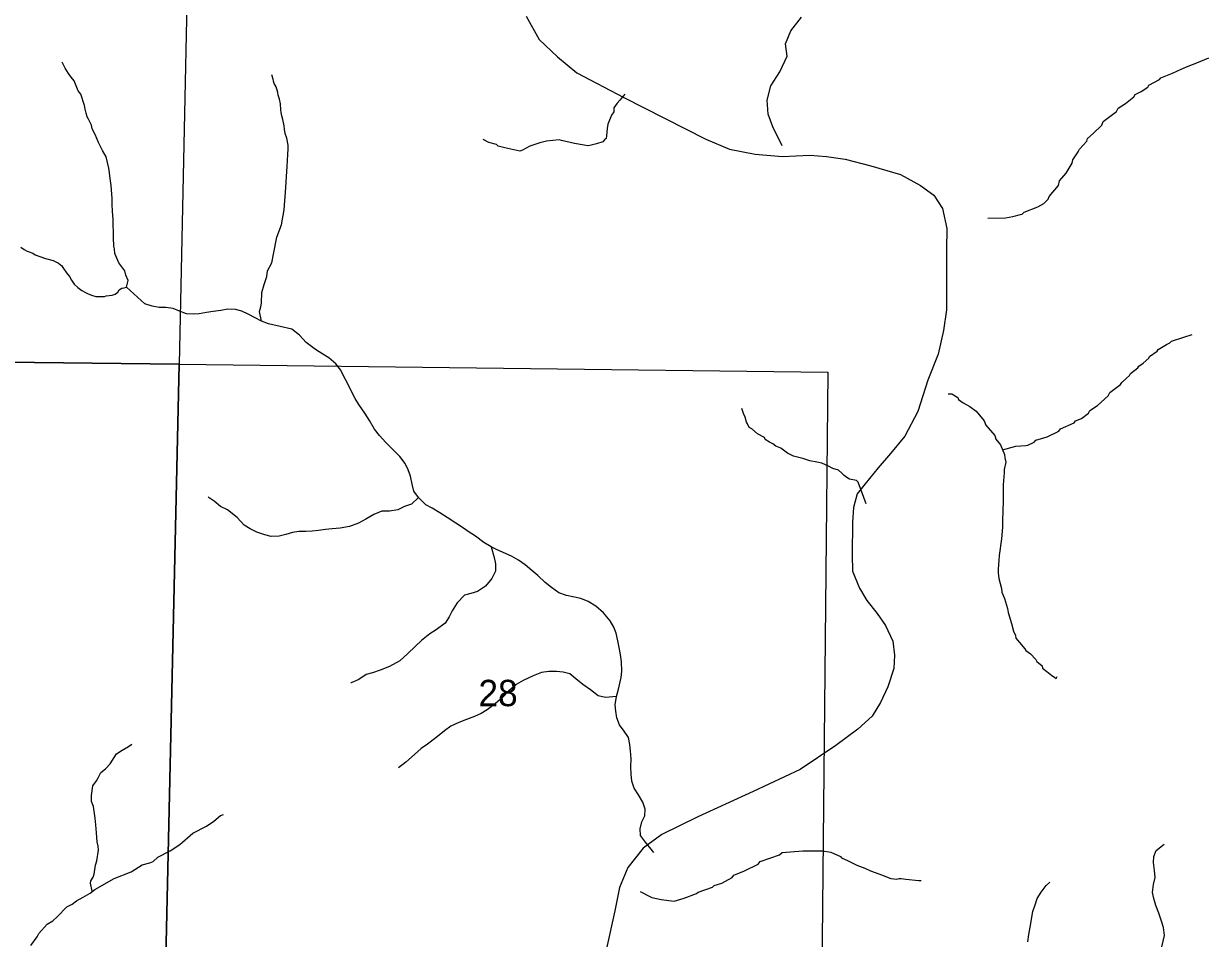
# Model space of a CAD drawing. Extents: x -10 to 158, y 8 to 33.
# Drawn here: x -7.978 to -6.102, y 18.808 to 20.261 of the extents above; entities that cross this region are included whole.
import ezdxf

# ---------------------------------------------------------------- set-up
doc = ezdxf.new("R2010")
doc.units = 0
for name, color, linetype in [('GM_X_Corporation', 7, 'Continuous'), ('GM_X_Minor_River', 7, 'Continuous'), ('GM_X_Rail_Line', 7, 'Continuous'), ('GM_X_Section_Text', 7, 'Continuous')]:
    doc.layers.add(name, color=color, linetype=linetype)

msp = doc.modelspace()

# ---------------------------------------------------------------- linework, layer by layer
at = {"layer": 'GM_X_Corporation'}
for points in [[(-8.7888, 20.7117), (-7.7094, 20.6922), (-7.7305, 19.7203), (-8.7894, 19.7325)], [(-8.7894, 19.7325), (-7.7305, 19.7203), (-7.753, 18.706), (-8.7982, 18.7092)], [(-7.7305, 19.7203), (-6.6993, 19.7075), (-6.7094, 18.6997), (-7.753, 18.706)]]:
    msp.add_lwpolyline(points, close=True, dxfattribs=at)
at = {"layer": 'GM_X_Minor_River'}
for points in [[(-6.772, 20.0674), (-6.7865, 20.0974), (-6.794, 20.1175), (-6.7955, 20.1395), (-6.7899, 20.1622), (-6.7755, 20.1846), (-6.7638, 20.2096), (-6.7664, 20.2293), (-6.7581, 20.2497), (-6.7411, 20.2713)], [(-7.8138, 19.8425), (-7.8113, 19.8532), (-7.8153, 19.8615), (-7.8165, 19.8687), (-7.8262, 19.881), (-7.8326, 19.8961), (-7.8331, 19.9033), (-7.8343, 19.9079), (-7.8349, 19.9212), (-7.8354, 19.9508), (-7.836, 19.963), (-7.8366, 19.9743), (-7.8367, 19.9835), (-7.8382, 20.0039), (-7.8399, 20.0153), (-7.8412, 20.0244), (-7.8421, 20.0316), (-7.8462, 20.0494), (-7.8521, 20.0596), (-7.8584, 20.0724), (-7.8639, 20.0852), (-7.8683, 20.0943), (-7.8695, 20.1), (-7.8746, 20.1094), (-7.8766, 20.1131), (-7.8782, 20.1192), (-7.8798, 20.1256), (-7.8807, 20.1313), (-7.8867, 20.1491), (-7.8906, 20.1543), (-7.8973, 20.1706), (-7.9019, 20.1762), (-7.9062, 20.1822), (-7.9113, 20.1905), (-7.9129, 20.1935), (-7.9145, 20.1969), (-7.9164, 20.2003)], [(-6.4452, 19.952), (-6.4168, 19.9526), (-6.4051, 19.9551), (-6.393, 19.958), (-6.3903, 19.9584), (-6.3873, 19.9618), (-6.3655, 19.9702), (-6.3561, 19.9753), (-6.349, 19.9822), (-6.3475, 19.9868), (-6.3327, 20.0041), (-6.3309, 20.0117), (-6.3205, 20.0237), (-6.3112, 20.0394), (-6.3102, 20.0447), (-6.3013, 20.0574), (-6.2991, 20.0616), (-6.2879, 20.0743), (-6.2865, 20.0789), (-6.2775, 20.0867), (-6.2641, 20.0998), (-6.2619, 20.1059), (-6.2405, 20.1218), (-6.238, 20.1268), (-6.2263, 20.1342), (-6.2129, 20.1451), (-6.211, 20.1485), (-6.2012, 20.1532), (-6.1907, 20.1606), (-6.1889, 20.1637), (-6.1723, 20.1723), (-6.1701, 20.175), (-6.1516, 20.1825), (-6.1377, 20.1892), (-6.1264, 20.1935), (-6.1128, 20.1991), (-6.094, 20.207)], [(-7.5992, 19.7888), (-7.6024, 19.804), (-7.6003, 19.8113), (-7.5996, 19.8174), (-7.5988, 19.8341), (-7.5952, 19.8471), (-7.5909, 19.8593), (-7.5899, 19.8688), (-7.5829, 19.8811), (-7.5801, 19.8952), (-7.5752, 19.9218), (-7.5676, 19.9417), (-7.5635, 19.9653), (-7.561, 20.0011), (-7.5598, 20.0186), (-7.5586, 20.0342), (-7.5574, 20.0536), (-7.5568, 20.0623), (-7.5573, 20.068), (-7.559, 20.0794), (-7.5618, 20.0866), (-7.563, 20.0934), (-7.5635, 20.0987), (-7.5656, 20.1089), (-7.5672, 20.115), (-7.568, 20.1199), (-7.5685, 20.1241), (-7.5694, 20.1339), (-7.5707, 20.1411), (-7.5727, 20.1476), (-7.5735, 20.1521), (-7.5763, 20.1608), (-7.5795, 20.1661), (-7.5803, 20.1699), (-7.5811, 20.1729), (-7.5831, 20.1801)], [(-7.0218, 20.1494), (-7.0297, 20.1398), (-7.0342, 20.1348), (-7.0394, 20.1275), (-7.0396, 20.121), (-7.043, 20.1156), (-7.0451, 20.1107), (-7.0492, 20.1015), (-7.0498, 20.0946), (-7.0511, 20.0832), (-7.0518, 20.079), (-7.0544, 20.0767), (-7.0567, 20.0736), (-7.0672, 20.0704), (-7.0774, 20.0676), (-7.0808, 20.0672), (-7.0865, 20.0682), (-7.1022, 20.071), (-7.1227, 20.0756), (-7.1262, 20.0767), (-7.1463, 20.0745), (-7.1568, 20.0717), (-7.1727, 20.0665), (-7.1847, 20.0602), (-7.1889, 20.0586), (-7.1938, 20.0597), (-7.2125, 20.064), (-7.2232, 20.0668), (-7.2259, 20.0691), (-7.2381, 20.0727), (-7.2469, 20.0771)], [(-7.9819, 19.9063), (-7.9765, 19.9022), (-7.9716, 19.8997), (-7.9628, 19.8964), (-7.9593, 19.8938), (-7.9429, 19.8883), (-7.9307, 19.8851), (-7.9223, 19.8807), (-7.9169, 19.8766), (-7.9153, 19.8736), (-7.9091, 19.8653), (-7.9048, 19.8597), (-7.9013, 19.8536), (-7.897, 19.8476), (-7.8916, 19.842), (-7.8851, 19.8372), (-7.8793, 19.8339), (-7.8759, 19.8324), (-7.8694, 19.8298), (-7.8625, 19.828), (-7.8488, 19.8279), (-7.8462, 19.8287), (-7.8367, 19.83), (-7.8322, 19.8316), (-7.8277, 19.8347), (-7.8259, 19.8381), (-7.8214, 19.8408), (-7.8176, 19.8413), (-7.8138, 19.8425)], [(-7.5883, 19.7846), (-7.5992, 19.7888), (-7.6096, 19.7941), (-7.6208, 19.7995), (-7.6305, 19.8047), (-7.6407, 19.807), (-7.6529, 19.8074), (-7.6643, 19.8056), (-7.6762, 19.8037), (-7.6868, 19.8026), (-7.6983, 19.8003), (-7.7078, 19.7995), (-7.7188, 19.8003), (-7.7297, 19.8045), (-7.7398, 19.8086), (-7.7516, 19.8102), (-7.7622, 19.8102), (-7.7731, 19.8125), (-7.7848, 19.8159), (-7.8138, 19.8425)], [(-6.9759, 18.9443), (-6.989, 18.961), (-6.997, 18.9715), (-6.9978, 18.9822), (-6.9947, 18.9931), (-6.9902, 19.0028), (-6.9898, 19.0135), (-6.9936, 19.0242), (-7.0004, 19.0359), (-7.0073, 19.0467), (-7.0107, 19.0579), (-7.0118, 19.0689), (-7.0122, 19.0804), (-7.0121, 19.0933), (-7.0132, 19.1062), (-7.014, 19.1158), (-7.0163, 19.1269), (-7.0231, 19.1374), (-7.0304, 19.1471), (-7.0345, 19.1583), (-7.0364, 19.169), (-7.0372, 19.1789), (-7.0352, 19.1921), (-7.0322, 19.2038), (-7.0277, 19.2226), (-7.0266, 19.2325), (-7.0272, 19.2473), (-7.0291, 19.2591), (-7.031, 19.2702), (-7.0329, 19.2809), (-7.0359, 19.2928), (-7.0394, 19.3024), (-7.0455, 19.3125), (-7.0557, 19.3251), (-7.0678, 19.3357), (-7.0801, 19.343), (-7.0921, 19.348), (-7.1046, 19.3507), (-7.1147, 19.3526), (-7.1267, 19.3572), (-7.1386, 19.3656), (-7.1486, 19.3736), (-7.1604, 19.3846), (-7.17, 19.3926), (-7.1803, 19.4017), (-7.1911, 19.4089), (-7.2022, 19.4153), (-7.2247, 19.4253), (-7.2344, 19.4298), (-7.2463, 19.4367), (-7.2593, 19.447), (-7.2693, 19.4534), (-7.28, 19.461), (-7.2908, 19.4679), (-7.3042, 19.4767), (-7.3161, 19.4843), (-7.3284, 19.4916), (-7.3381, 19.4969), (-7.3498, 19.5083), (-7.3575, 19.5185), (-7.3601, 19.5296), (-7.3627, 19.5422), (-7.3661, 19.5526), (-7.3711, 19.5623), (-7.3798, 19.5736), (-7.3901, 19.5839), (-7.4019, 19.596), (-7.4121, 19.607), (-7.4197, 19.6172), (-7.4276, 19.6308), (-7.4352, 19.6424), (-7.4446, 19.6561), (-7.4503, 19.6658), (-7.4564, 19.677), (-7.4628, 19.6901), (-7.4685, 19.7006), (-7.4735, 19.7107), (-7.4811, 19.7208), (-7.4922, 19.7303), (-7.5018, 19.7364), (-7.5137, 19.7436), (-7.5282, 19.7548), (-7.5388, 19.7662), (-7.551, 19.7761), (-7.5883, 19.7846)], [(-6.4217, 19.5839), (-6.4003, 19.5901), (-6.3847, 19.5911), (-6.3817, 19.5915), (-6.3715, 19.5962), (-6.3685, 19.5993), (-6.3508, 19.6049), (-6.332, 19.6136), (-6.3294, 19.6174), (-6.3079, 19.6273), (-6.3057, 19.63), (-6.2962, 19.6339), (-6.285, 19.6424), (-6.2828, 19.6466), (-6.2708, 19.6548), (-6.2536, 19.6699), (-6.251, 19.6753), (-6.2342, 19.6877), (-6.2323, 19.6911), (-6.2249, 19.6981), (-6.22, 19.7023), (-6.2181, 19.7054), (-6.2065, 19.7143), (-6.2051, 19.717), (-6.1979, 19.7217), (-6.189, 19.7298), (-6.1879, 19.7325), (-6.1759, 19.7407), (-6.1744, 19.7437), (-6.1612, 19.7515), (-6.156, 19.7543), (-6.153, 19.7566), (-6.1334, 19.7634), (-6.1205, 19.7674)], [(-6.5081, 19.6731), (-6.5023, 19.6731), (-6.4927, 19.6673), (-6.4915, 19.6643), (-6.4842, 19.659), (-6.4735, 19.6531), (-6.4635, 19.6457), (-6.4507, 19.6303), (-6.4483, 19.6231), (-6.434, 19.6067), (-6.4323, 19.601), (-6.425, 19.592), (-6.4186, 19.5765), (-6.4182, 19.5716), (-6.4165, 19.5648), (-6.419, 19.5529), (-6.4189, 19.5476), (-6.4208, 19.5286), (-6.4207, 19.5191), (-6.4208, 19.5024), (-6.4218, 19.472), (-6.4216, 19.4613), (-6.4231, 19.4427), (-6.4272, 19.4164), (-6.4275, 19.4088), (-6.4288, 19.3944), (-6.4287, 19.389), (-6.4274, 19.3799), (-6.4233, 19.3637), (-6.4228, 19.358), (-6.4185, 19.3482), (-6.4136, 19.3323), (-6.4128, 19.3255), (-6.4075, 19.3081), (-6.4043, 19.2963), (-6.4011, 19.2892), (-6.4003, 19.285), (-6.3945, 19.2783), (-6.3863, 19.2681), (-6.3848, 19.2651), (-6.3771, 19.2599), (-6.3686, 19.2509), (-6.3674, 19.2479), (-6.3589, 19.2408), (-6.3581, 19.2374), (-6.3512, 19.2322), (-6.3435, 19.2259), (-6.3392, 19.2229), (-6.3365, 19.2211), (-6.3351, 19.2241)], [(-6.6384, 19.4984), (-6.6513, 19.5329), (-6.654, 19.5352), (-6.6647, 19.5373), (-6.6693, 19.5403), (-6.6735, 19.5432), (-6.677, 19.5473), (-6.6824, 19.5518), (-6.6916, 19.5547), (-6.6985, 19.5584), (-6.7088, 19.5632), (-6.7168, 19.5646), (-6.7279, 19.5667), (-6.7389, 19.5703), (-6.7538, 19.5739), (-6.7634, 19.5787), (-6.7738, 19.5869), (-6.7818, 19.5901), (-6.7868, 19.5935), (-6.7921, 19.5961), (-6.7987, 19.6005), (-6.8002, 19.6035), (-6.8113, 19.6094), (-6.8202, 19.6173), (-6.8244, 19.6195), (-6.8272, 19.6255), (-6.8284, 19.6282), (-6.8308, 19.6361), (-6.8332, 19.6421), (-6.836, 19.6497)], [(-7.3498, 19.5083), (-7.3612, 19.4981), (-7.372, 19.4943), (-7.3828, 19.4886), (-7.3958, 19.4868), (-7.408, 19.4868), (-7.4207, 19.4816), (-7.4335, 19.4741), (-7.4451, 19.4676), (-7.4597, 19.4621), (-7.4743, 19.4596), (-7.4869, 19.4585), (-7.4979, 19.4577), (-7.5086, 19.4562), (-7.5189, 19.4551), (-7.5292, 19.4543), (-7.5402, 19.4543), (-7.5501, 19.4527), (-7.5605, 19.4497), (-7.5712, 19.447), (-7.5838, 19.4467), (-7.5939, 19.4493), (-7.6067, 19.4536), (-7.6176, 19.4585), (-7.6272, 19.4646), (-7.6382, 19.4764), (-7.6534, 19.4887), (-7.6646, 19.4944), (-7.6745, 19.5027), (-7.6842, 19.5088)], [(-7.2344, 19.4298), (-7.2297, 19.4133), (-7.2274, 19.4029), (-7.2274, 19.3915), (-7.2331, 19.3796), (-7.2434, 19.3678), (-7.2559, 19.3591), (-7.2666, 19.3561), (-7.2766, 19.3534), (-7.2884, 19.3409), (-7.2965, 19.3286), (-7.3014, 19.3186), (-7.3074, 19.3089), (-7.3218, 19.2984), (-7.3319, 19.2919), (-7.3449, 19.2813), (-7.3547, 19.2722), (-7.3673, 19.2601), (-7.3794, 19.2491), (-7.3961, 19.2402), (-7.4107, 19.2339), (-7.423, 19.2298), (-7.433, 19.2271), (-7.4447, 19.2195), (-7.4567, 19.2139), (-7.4574, 19.2139)], [(-7.0352, 19.1921), (-7.0528, 19.1908), (-7.0645, 19.1935), (-7.0767, 19.2027), (-7.0885, 19.2115), (-7.0996, 19.2206), (-7.1096, 19.2282), (-7.1198, 19.2312), (-7.1304, 19.232), (-7.1425, 19.232), (-7.1544, 19.2305), (-7.1678, 19.2253), (-7.1833, 19.2175), (-7.1945, 19.2114), (-7.2071, 19.2005), (-7.2166, 19.1906), (-7.2275, 19.1811), (-7.2408, 19.1709), (-7.2505, 19.1652), (-7.2609, 19.1606), (-7.2736, 19.1557), (-7.286, 19.1512), (-7.2983, 19.1452), (-7.3088, 19.1376), (-7.3225, 19.1267), (-7.3354, 19.1165), (-7.3459, 19.1096), (-7.3561, 19.1001), (-7.3699, 19.0877), (-7.3816, 19.079)], [(-7.8684, 18.8829), (-7.8714, 18.8956), (-7.8707, 18.8994), (-7.867, 18.9051), (-7.8652, 18.9101), (-7.8632, 18.9242), (-7.861, 18.9311), (-7.8587, 18.9482), (-7.8588, 18.9546), (-7.8604, 18.9615), (-7.8618, 18.9759), (-7.8628, 18.9884), (-7.8637, 18.999), (-7.8667, 19.0176), (-7.8695, 19.0255), (-7.8697, 19.035), (-7.8673, 19.0503), (-7.8617, 19.0583), (-7.8591, 19.0629), (-7.8547, 19.0713), (-7.8472, 19.0775), (-7.8402, 19.0853), (-7.8298, 19.1014), (-7.8208, 19.1072), (-7.8106, 19.1127), (-7.8054, 19.1166)], [(-7.9658, 18.7968), (-7.9561, 18.8106), (-7.9532, 18.816), (-7.9401, 18.8306), (-7.9311, 18.8361), (-7.924, 18.8423), (-7.9087, 18.8581), (-7.9001, 18.8624), (-7.8937, 18.8678), (-7.8828, 18.8733), (-7.8719, 18.8796), (-7.8644, 18.8858), (-7.8336, 18.903), (-7.8068, 18.9137), (-7.7892, 18.9246), (-7.7771, 18.9278), (-7.7718, 18.9302), (-7.7643, 18.9368), (-7.7448, 18.9469), (-7.729, 18.9571), (-7.7088, 18.9749), (-7.6866, 18.9862), (-7.6754, 18.9944), (-7.6645, 19.0033), (-7.6596, 19.0049)], [(-6.1683, 18.7947), (-6.1643, 18.8125), (-6.166, 18.8254), (-6.169, 18.8353), (-6.173, 18.8483), (-6.1782, 18.8601), (-6.1811, 18.8712), (-6.1833, 18.8811), (-6.1816, 18.8936), (-6.1792, 18.9046), (-6.1799, 18.9156), (-6.1816, 18.9285), (-6.1812, 18.938), (-6.1773, 18.9478), (-6.165, 18.9579)], [(-6.9974, 18.8826), (-6.982, 18.8746), (-6.9793, 18.8731), (-6.9641, 18.8696), (-6.9435, 18.8673), (-6.9276, 18.8717), (-6.908, 18.8792), (-6.9054, 18.8815), (-6.8828, 18.8891), (-6.8802, 18.8918), (-6.8677, 18.8958), (-6.8515, 18.9048), (-6.8486, 18.9086), (-6.8316, 18.9154), (-6.8101, 18.926), (-6.8068, 18.9302), (-6.7762, 18.9409), (-6.7717, 18.9444), (-6.7391, 18.9472), (-6.7274, 18.947), (-6.708, 18.9473), (-6.6943, 18.9449), (-6.6794, 18.9383), (-6.6778, 18.9357), (-6.6671, 18.9313), (-6.653, 18.9243), (-6.6407, 18.9195), (-6.6315, 18.9155), (-6.6239, 18.9126), (-6.614, 18.9089), (-6.5991, 18.9031), (-6.5899, 18.9021), (-6.5861, 18.9029), (-6.5827, 18.903), (-6.5751, 18.9019), (-6.5546, 18.9), (-6.5512, 18.9)], [(-6.3816, 18.8027), (-6.3799, 18.8141), (-6.3779, 18.8258), (-6.3735, 18.8508), (-6.3699, 18.8614), (-6.3664, 18.8716), (-6.3602, 18.8815), (-6.3521, 18.892), (-6.3464, 18.8972)]]:
    msp.add_lwpolyline(points, dxfattribs=at)
at = {"layer": 'GM_X_Rail_Line'}
msp.add_lwpolyline([(-7.1788, 20.2732), (-7.1582, 20.2362), (-7.1288, 20.2085), (-7.0984, 20.1831), (-7.0238, 20.1439), (-6.8932, 20.0775), (-6.8556, 20.062), (-6.815, 20.0539), (-6.7714, 20.0502), (-6.7279, 20.0524), (-6.7013, 20.0502), (-6.6718, 20.0458), (-6.6312, 20.0354), (-6.5836, 20.0215), (-6.5519, 20.0043), (-6.531, 19.9887), (-6.517, 19.9677), (-6.5102, 19.9357), (-6.5109, 19.9025), (-6.5109, 19.8065), (-6.5153, 19.774), (-6.5242, 19.7364), (-6.5404, 19.695), (-6.5563, 19.6451), (-6.5769, 19.606), (-6.5995, 19.5784), (-6.6194, 19.5555), (-6.6402, 19.5304), (-6.6526, 19.5141), (-6.6585, 19.4927), (-6.66, 19.4691), (-6.6607, 19.4174), (-6.66, 19.3915), (-6.6489, 19.3642), (-6.6371, 19.345), (-6.6209, 19.3244), (-6.6076, 19.3052), (-6.5958, 19.2801), (-6.5936, 19.2579), (-6.5943, 19.2365), (-6.6039, 19.2077), (-6.6157, 19.1826), (-6.629, 19.1612), (-6.6519, 19.1405), (-6.6865, 19.1146), (-6.7434, 19.0763), (-6.8179, 19.0415), (-6.9057, 19.0009), (-6.9633, 18.9729), (-6.9928, 18.9515), (-7.0172, 18.9204), (-7.0305, 18.8887), (-7.0378, 18.8518), (-7.0932, 18.6029)], dxfattribs=at)

# ---------------------------------------------------------------- texts
at = {"layer": 'GM_X_Section_Text'}
msp.add_text('28', height=0.04186, rotation=0, dxfattribs=at).set_placement((-7.2546, 19.1769))

doc.saveas('drawing.dxf')
